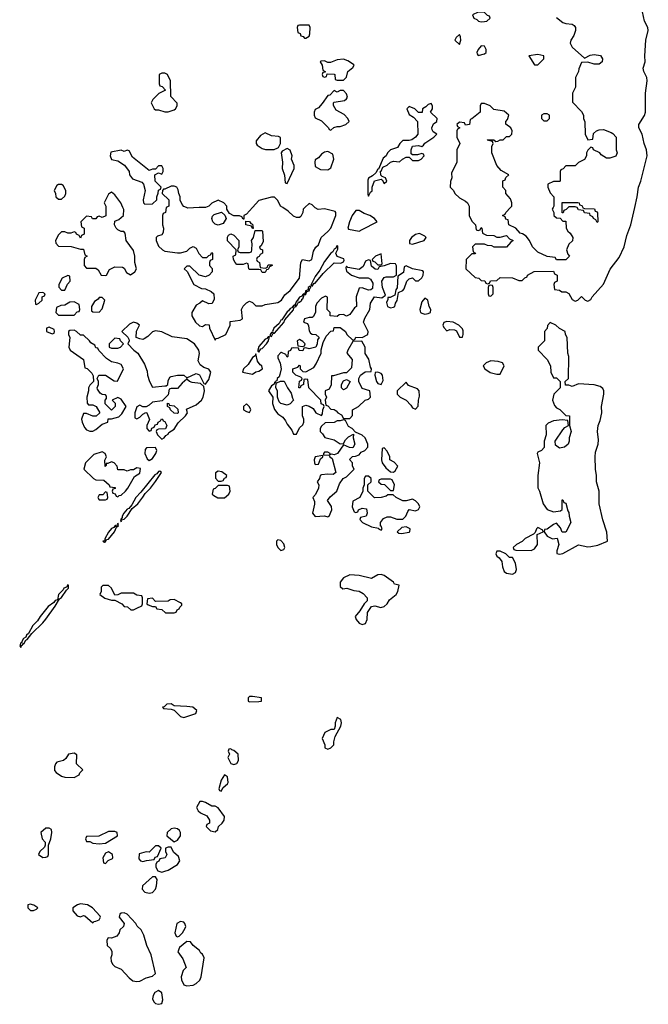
# Model space of a CAD drawing. Header units: inches. Extents: x 2789275 to 2951659, y 860290 to 1033804.
# Tile 260 of 316: x 2902783 to 2906796, y 964914 to 971200. Entities that reach past the tile are written whole.
import ezdxf

# ---------------------------------------------------------------- set-up
doc = ezdxf.new("R2010")
doc.units = ezdxf.units.IN
doc.header["$MEASUREMENT"] = 0
doc.layers.add('C9906', color=7, linetype='Continuous')
doc.layers.add('C9907', color=7, linetype='Continuous')

msp = doc.modelspace()

# ---------------------------------------------------------------- linework, layer by layer
at = {"layer": 'C9906', "color": 2, "elevation": 2}
for points in [[(2903332.1, 970000), (2903332.7, 969947.3), (2903310, 969938), (2903290, 969946), (2903278, 969942), (2903270, 969928), (2903248.4, 969928.4), (2903242, 969942), (2903210, 969946), (2903174, 969910), (2903178, 969878), (2903194, 969870), (2903194, 969830), (2903178, 969822), (2903170, 969806), (2903162, 969822), (2903146, 969830), (2903142, 969842), (2903130, 969846), (2903110, 969838), (2903090, 969838), (2903070, 969846), (2903050, 969846), (2903030, 969826), (2903012, 969790), (2903012.7, 969772.7), (2903030, 969754), (2903111.3, 969751.3), (2903170, 969734), (2903190, 969734), (2903198, 969698), (2903214, 969690), (2903198, 969682), (2903194, 969670), (2903194, 969630), (2903210, 969614), (2903270, 969614), (2903283.6, 969603.6), (2903302, 969570), (2903330, 969566), (2903338, 969570), (2903355.3, 969604.7), (2903390, 969622), (2903439.6, 969619.6), (2903450, 969614), (2903465.4, 969585.4), (2903490, 969572), (2903518, 969590), (2903528, 969610), (2903519, 969650), (2903519, 969690), (2903510, 969726), (2903462, 969790), (2903456.4, 969836.4), (2903447.3, 969847.3), (2903430, 969848), (2903410, 969858), (2903398, 969870), (2903388, 969890), (2903390, 969914), (2903416.4, 969923.6), (2903446, 969950), (2903447.3, 969987.3), (2903441.6, 970000)], [(2903717.7, 970000), (2903714, 969970), (2903698, 969962), (2903694, 969950), (2903694, 969890), (2903702, 969870), (2903699.6, 969840.4), (2903690, 969826), (2903662, 969818), (2903654, 969810), (2903654, 969790), (2903670, 969754), (2903694, 969730), (2903710, 969722), (2903790, 969711.3), (2903810, 969711.3), (2903850, 969722), (2903870, 969742), (2903890, 969751.3), (2903910, 969742), (2903926.4, 969706.4), (2903950, 969682), (2903978, 969682), (2903990, 969694), (2904002, 969698), (2904010, 969714), (2904014, 969710), (2904014, 969670), (2903998, 969662), (2903994, 969650), (2903994, 969630), (2904012, 969612), (2904012, 969590), (2903991.6, 969568.4), (2903970, 969558), (2903928.4, 969568.4), (2903870, 969626), (2903850, 969626), (2903834, 969610), (2903852.7, 969592.7), (2903894, 969510), (2903943.6, 969483.6), (2903970, 969482), (2904005.4, 969465.4), (2904022, 969450), (2904023.6, 969416.4), (2904012.7, 969387.3), (2903990, 969386), (2903950, 969406), (2903934, 969390), (2903910, 969378), (2903882, 969330), (2903882, 969310), (2903906, 969270), (2903930, 969246), (2903950, 969242), (2903970, 969254), (2903992.7, 969252.7), (2903994, 969230), (2904030, 969154), (2904036.4, 969163.6), (2904050, 969166), (2904098, 969190), (2904126, 969250), (2904127.3, 969272.7), (2904190, 969282), (2904206, 969290), (2904198, 969350), (2904208.9, 969371.1), (2904230, 969392), (2904250, 969402), (2904270, 969394), (2904290, 969374), (2904330, 969374), (2904350, 969382), (2904430, 969394), (2904455.1, 969410), (2904476.6, 969443.4), (2904510, 969471), (2904568.7, 969550), (2904578, 969650), (2904588, 969670), (2904630, 969661), (2904648, 969670), (2904658, 969722), (2904673.2, 969746.8), (2904690, 969762), (2904708.7, 969810), (2904750, 969846.8), (2904769, 969870), (2904801.2, 969950), (2904802, 969970), (2904796.5, 969976.5), (2904730, 969993.2), (2904688.4, 969988.4), (2904670, 969998), (2904668, 970000)], [(2903929.4, 970000), (2903856.4, 969996.4), (2903848.2, 970000)], [(2904268.2, 970000), (2904230, 969958), (2904214, 969950), (2904214, 969926), (2904210, 969926), (2904202, 969942), (2904187.3, 969947.3), (2904150, 969948), (2904122, 969962), (2904106, 969990), (2904106, 970000)], [(2904602.6, 970000), (2904592, 969990), (2904591.6, 969968.4), (2904576.9, 969943.1), (2904570, 969938), (2904550, 969938), (2904530, 969946), (2904498, 969978), (2904463, 970000)], [(2905652, 970000), (2905652, 969950), (2905670, 969914), (2905694, 969890), (2905698, 969858), (2905710, 969854), (2905722, 969858), (2905730, 969874), (2905734, 969870), (2905738, 969838), (2905763.6, 969823.6), (2905810, 969822), (2905830, 969812), (2905850, 969811.3), (2905890, 969822), (2905910, 969802), (2905934, 969790), (2905919.6, 969780.4), (2905890, 969748), (2905812.7, 969747.3), (2905796.4, 969756.4), (2905770, 969758), (2905750, 969766), (2905690, 969766), (2905674, 969750), (2905678, 969718), (2905694, 969710), (2905690, 969706), (2905670, 969706), (2905634, 969670), (2905632, 969610), (2905690, 969554), (2905714, 969550), (2905730, 969534), (2905752.7, 969532.7), (2905758, 969518), (2905770, 969514), (2905782, 969518), (2905788, 969532), (2905830, 969534), (2905850, 969554), (2905930, 969552), (2905970, 969534), (2905990, 969534), (2906007.3, 969552.7), (2906022, 969558), (2906026, 969570), (2906068.4, 969591.6), (2906190, 969594), (2906198, 969578), (2906214, 969570), (2906214, 969530), (2906198, 969522), (2906194, 969510), (2906198, 969478), (2906230, 969474), (2906243.6, 969463.6), (2906270, 969462), (2906290, 969452), (2906310, 969414), (2906330, 969402), (2906346, 969410), (2906370, 969432), (2906394, 969410), (2906410, 969402), (2906430, 969414), (2906438, 969430), (2906510, 969511.3), (2906552.5, 969607.5), (2906610, 969681), (2906642, 969750), (2906658.3, 969821.7), (2906684.5, 969890), (2906710.1, 970000)], [(2906188, 970000), (2906182, 969990), (2906194, 969970), (2906194, 969950), (2906210, 969934), (2906232.7, 969932.7), (2906250, 969914), (2906270, 969914), (2906272, 969870), (2906282, 969850), (2906298, 969838), (2906314, 969810), (2906311.6, 969788.4), (2906290, 969766), (2906274, 969730), (2906283.6, 969703.6), (2906294, 969690), (2906270, 969666), (2906210, 969666), (2906202, 969682), (2906150, 969688), (2906090, 969715.3), (2906058, 969750), (2906038, 969790), (2906017.2, 969817.2), (2905993.6, 969833.6), (2905978, 969838), (2905950, 969868.7), (2905906, 969890), (2905902, 969922), (2905887.3, 969927.3), (2905882, 969942), (2905866, 969950), (2905882, 969958), (2905886, 969970), (2905916, 970000)], [(2906284.4, 970000), (2906272.7, 969987.3), (2906258, 969982), (2906252.7, 969967.3), (2906247.3, 969967.3), (2906247.3, 970000)], [(2906377.3, 970000), (2906378, 969998), (2906390, 969994), (2906452.7, 969992.7), (2906458, 969978), (2906470, 969974), (2906472.7, 969967.3), (2906474, 969910), (2906470, 969906), (2906462, 969922), (2906446, 969930), (2906442, 969942), (2906426, 969950), (2906422, 969962), (2906390, 969966), (2906382, 969982), (2906350, 969986), (2906343, 970000)]]:
    msp.add_lwpolyline(points, dxfattribs=at)
for points in [[(2904050, 969889), (2904030, 969895.3), (2904015.3, 969910), (2904008.9, 969931.1), (2904014, 969946), (2904024.7, 969955.3), (2904072, 969972), (2904092.7, 969952.7), (2904102, 969930), (2904081, 969899)], [(2904950, 969982), (2904930, 969981.2), (2904905.5, 969950), (2904888, 969910), (2904878, 969870), (2904882, 969862), (2904950, 969850.8), (2904970, 969861), (2905066, 969910), (2905048, 969930), (2905018, 969950), (2904982, 969962)], [(2904270, 969866), (2904262, 969882), (2904226, 969890), (2904226, 969914), (2904250, 969912), (2904258, 969898), (2904270, 969894), (2904274, 969870), (2904274, 969866)], [(2904350, 969614), (2904362, 969618), (2904370, 969634), (2904394, 969634), (2904394, 969630), (2904378, 969622), (2904370, 969606), (2904358, 969602), (2904350, 969586), (2904330, 969586), (2904322, 969602), (2904310, 969606), (2904250, 969606), (2904246, 969610), (2904242, 969642), (2904230, 969646), (2904210, 969638), (2904170, 969638), (2904158, 969650), (2904148, 969670), (2904146, 969690), (2904162, 969698), (2904166, 969730), (2904109, 969789), (2904108.9, 969811.1), (2904116.4, 969823.6), (2904130, 969832), (2904150, 969824.7), (2904182, 969790), (2904182, 969750), (2904174, 969730), (2904178, 969718), (2904190, 969714), (2904250, 969714), (2904262, 969718), (2904266, 969730), (2904268, 969770), (2904262, 969790), (2904275.3, 969810), (2904286, 969854), (2904330, 969854), (2904334, 969850), (2904336.9, 969783.1), (2904323.6, 969756.4), (2904314, 969750), (2904318, 969738), (2904334, 969730), (2904334, 969710), (2904318, 969702), (2904312.7, 969687.3), (2904298, 969682), (2904294, 969670), (2904298, 969658), (2904314, 969650), (2904318, 969618)], [(2905334.6, 969834.6), (2905310, 969829), (2905284.7, 969810), (2905271.3, 969790), (2905272, 969772), (2905290, 969767.3), (2905366, 969790), (2905378, 969810), (2905370, 969818)], [(2904810, 969758), (2904799.8, 969740.2), (2904790, 969735.3), (2904782.8, 969717.2), (2904770, 969709), (2904730, 969656), (2904699.2, 969600.8), (2904670, 969561.2), (2904644, 969510), (2904642, 969502), (2904650, 969498), (2904662, 969518), (2904670, 969518.8), (2904720.1, 969579.9), (2904790, 969646.8), (2904834, 969646), (2904850, 969654), (2904855.3, 969664.7), (2904852.9, 969672.9), (2904809, 969689), (2904802, 969710), (2904814, 969734), (2904814.6, 969754.6)], [(2905090, 969706), (2905054, 969690), (2905034, 969670), (2905038, 969658), (2905050, 969654), (2905070, 969634), (2905090, 969634), (2905098, 969642)], [(2905010, 969666), (2904990, 969658), (2904976, 969624), (2904950, 969606), (2904878, 969618), (2904870, 969626), (2904864.7, 969615.3), (2904870, 969594), (2904902, 969570), (2904950, 969552), (2905007.3, 969552.7), (2905023.6, 969543.6), (2905036.9, 969516.9), (2905035.3, 969484.7), (2905024.7, 969475.3), (2905010, 969474), (2904970, 969488.7), (2904950, 969486), (2904931.3, 969430), (2904934, 969370), (2904919.6, 969360.4), (2904890, 969318), (2904870, 969308), (2904850, 969318), (2904823.6, 969316.4), (2904810, 969306), (2904766, 969310), (2904766, 969330), (2904746, 969350), (2904748, 969428), (2904735.3, 969435.3), (2904710, 969421.2), (2904680.7, 969390), (2904671, 969370), (2904672, 969330), (2904656.9, 969303.1), (2904650, 969298), (2904630, 969298), (2904602, 969290), (2904594, 969270), (2904619.8, 969259.8), (2904626, 969246), (2904630, 969214), (2904639.6, 969199.6), (2904650, 969192), (2904674, 969190), (2904694, 969170), (2904683.6, 969156.4), (2904682, 969130), (2904674, 969110), (2904630, 969098), (2904610, 969106), (2904598, 969102), (2904590, 969086), (2904567.3, 969087.3), (2904562, 969102), (2904530, 969106), (2904518, 969102), (2904512.7, 969087.3), (2904498, 969082), (2904494, 969050), (2904490, 969046), (2904482, 969062), (2904455.3, 969075.3), (2904450, 969075.3), (2904430, 969054), (2904430, 969042), (2904446.4, 969006.4), (2904452, 968972), (2904444.5, 968935.5), (2904439.1, 968920.9), (2904426.8, 968910), (2904424.7, 968895.3), (2904414, 968890), (2904418, 968882), (2904410, 968886), (2904406.8, 968873.2), (2904390, 968862), (2904371.3, 968830), (2904398, 968790), (2904397.3, 968750), (2904410, 968711.3), (2904430, 968682.8), (2904462, 968662), (2904479.8, 968639.8), (2904490, 968618), (2904519.8, 968579.8), (2904530, 968554), (2904550, 968554), (2904570, 968594), (2904590, 968614), (2904598, 968630), (2904598, 968650), (2904588, 968670), (2904588.7, 968731.3), (2904610, 968738), (2904630, 968732), (2904656.9, 968716.9), (2904674, 968690), (2904710, 968674), (2904716.4, 968683.6), (2904718, 968710), (2904726, 968730), (2904722, 968742), (2904708.4, 968748.4), (2904706, 968770), (2904628, 968850), (2904622, 968902), (2904610, 968906), (2904598, 968902), (2904594, 968870), (2904578, 968862), (2904574, 968850), (2904566, 968850), (2904568.4, 968891.6), (2904582, 968898), (2904586, 968910), (2904578, 968918), (2904546, 968930), (2904526, 968950), (2904526, 968970), (2904558, 968982), (2904570, 968994), (2904574, 968990), (2904574, 968970), (2904590, 968954), (2904610, 968952), (2904660.4, 968979.6), (2904676.5, 969003.5), (2904708, 969070), (2904708, 969092), (2904720.4, 969139.6), (2904740.4, 969179.6), (2904768.9, 969211.1), (2904786, 969214), (2904790, 969234), (2904830, 969234), (2904862, 969210), (2904872, 969190), (2904910, 969154), (2904922, 969158), (2904930, 969174), (2904970, 969172), (2905006, 969190), (2905008, 969210), (2904979, 969270), (2904985.6, 969294.4), (2905018, 969350), (2905022, 969390), (2905048.7, 969431.3), (2905095.3, 969424.7), (2905118, 969442), (2905099, 969490), (2905095.3, 969530), (2905110, 969554), (2905122, 969558), (2905170, 969558), (2905188, 969570), (2905188.7, 969628.7), (2905182, 969642), (2905150, 969644), (2905110, 969628), (2905078, 969622), (2905070, 969606), (2905052.7, 969607.3), (2905030, 969626), (2905022, 969662)], [(2905250, 969628), (2905238, 969622), (2905234.4, 969585.6), (2905198, 969562), (2905192, 969488), (2905183.6, 969476.4), (2905178, 969442), (2905147.3, 969427.3), (2905132.7, 969427.3), (2905132.7, 969412.7), (2905124.7, 969395.3), (2905132, 969370), (2905150, 969361), (2905170, 969364.7), (2905178, 969370), (2905182, 969390), (2905192.5, 969407.5), (2905202, 969458), (2905230, 969472), (2905238, 969482), (2905255.3, 969530), (2905270, 969544.7), (2905290, 969551), (2905310, 969532), (2905330, 969532), (2905350, 969552), (2905359, 969570), (2905362, 969590), (2905356, 969596), (2905290, 969609)], [(2903090, 969566), (2903054, 969550), (2903032, 969510), (2903032.7, 969492.7), (2903050, 969474), (2903070, 969474), (2903088.4, 969511.6), (2903106, 969530), (2903102, 969562)], [(2904638, 969498), (2904624.9, 969490), (2904623.6, 969476.4), (2904607.7, 969470), (2904606, 969454), (2904594, 969450), (2904603.6, 969443.6), (2904610, 969446.8), (2904615.3, 969464.7), (2904632, 969470), (2904635.5, 969484.5), (2904642, 969490)], [(2905790, 969506), (2905778, 969502), (2905774, 969490), (2905774, 969450), (2905778, 969438), (2905790, 969434), (2905806, 969450), (2905806, 969490), (2905802, 969502)], [(2902930, 969458), (2902904.7, 969455.3), (2902882, 969410), (2902883.6, 969383.6), (2902890, 969382), (2902906, 969390), (2902926, 969410), (2902926, 969430), (2902942, 969438), (2902946, 969450)], [(2904590, 969448), (2904584.5, 969435.5), (2904570, 969428.7), (2904556, 969410), (2904556.9, 969403.1), (2904550, 969402), (2904541, 969381), (2904550, 969372), (2904563.1, 969396.9), (2904570, 969396), (2904584, 969410), (2904584, 969416), (2904590, 969418), (2904598, 969438)], [(2903130, 969398), (2903103.6, 969396.4), (2903070, 969378), (2903044.7, 969375.3), (2903018, 969362), (2903014, 969330), (2903030, 969314), (2903130, 969314), (2903150, 969334), (2903162, 969338), (2903166, 969350), (2903162, 969382)], [(2903310, 969426), (2903290, 969426), (2903283.6, 969416.4), (2903259.6, 969400.4), (2903242, 969370), (2903242, 969342), (2903250, 969334), (2903290, 969332), (2903310, 969354), (2903326, 969410)], [(2904539, 969379), (2904530, 969376), (2904519.9, 969360.1), (2904510, 969356), (2904499.5, 969340.5), (2904490, 969335.1), (2904456.8, 969283.2), (2904450, 969281.2), (2904438.8, 969261.2), (2904406, 969230), (2904396, 969210), (2904398, 969202), (2904390, 969202), (2904381, 969190), (2904381, 969181), (2904390, 969178), (2904401.2, 969198.8), (2904410, 969198.8), (2904470, 969267.3), (2904476.6, 969283.4), (2904530, 969346.8), (2904536, 969364), (2904548, 969370)], [(2905370, 969422), (2905350, 969398), (2905338, 969350), (2905339.6, 969339.6), (2905342, 969330), (2905350, 969326), (2905370, 969321), (2905390, 969324.7), (2905406, 969330), (2905408, 969350), (2905398, 969370), (2905388, 969410)], [(2903510, 969268), (2903483.6, 969256.4), (2903434, 969210), (2903472.7, 969172.7), (2903479.6, 969159.6), (2903482, 969150), (2903474, 969130), (2903512, 969090), (2903538, 969070), (2903579.8, 968999.8), (2903596.9, 968956.9), (2903598, 968930), (2903610.9, 968890.9), (2903630, 968854), (2903710, 968862), (2903718, 968862), (2903728, 968872), (2903730, 968894), (2903742, 968918), (2903750, 968922), (2903790, 968931.3), (2903830, 968931.3), (2903850, 968914), (2903910, 968942), (2903930, 968932), (2903958, 968878), (2903970, 968874), (2903990, 968902), (2904002.7, 968950), (2903990, 968969), (2903958.6, 968978.6), (2903936, 968996), (2903922, 969022), (2903931.8, 969068.2), (2903926, 969090), (2903899.3, 969130), (2903850, 969162), (2903755.5, 969175.5), (2903690, 969208), (2903650, 969212.7), (2903630, 969208), (2903602, 969178), (2903578, 969162), (2903570, 969159), (2903550, 969162), (2903526, 969170), (2903528.4, 969211.6), (2903548, 969250), (2903530, 969262)], [(2905510, 969274), (2905490, 969266), (2905484.7, 969250), (2905490, 969234), (2905510, 969214), (2905530, 969222), (2905559.6, 969219.6), (2905572.7, 969212.7), (2905590, 969174), (2905610, 969174), (2905615.3, 969190), (2905614.6, 969214.6), (2905610, 969226), (2905586, 969250), (2905550, 969268)], [(2906170, 969266), (2906152.7, 969247.3), (2906151.6, 969228.4), (2906134, 969210), (2906134, 969150), (2906094, 969110), (2906094, 969090), (2906151.6, 969031.6), (2906172, 968990), (2906174, 968950), (2906190, 968914), (2906210, 968914), (2906234, 968890), (2906234, 968850), (2906194, 968810), (2906184.7, 968770), (2906196.9, 968736.9), (2906210, 968722), (2906231, 968711), (2906270, 968674), (2906294, 968670), (2906294, 968610), (2906304.7, 968570), (2906291.3, 968530), (2906291.3, 968510), (2906284.7, 968490), (2906262, 968470), (2906230, 968464), (2906204.7, 968484.7), (2906202, 968510), (2906250, 968582), (2906263.1, 968596.9), (2906286, 968610), (2906282, 968642), (2906246, 968646), (2906190, 968639), (2906156.9, 968623.1), (2906142, 968610), (2906144.7, 968550), (2906132, 968510), (2906131.6, 968468.4), (2906114, 968450), (2906090, 968438), (2906086.8, 968430), (2906101, 968370), (2906091.3, 968290), (2906091.6, 968211.6), (2906102, 968190), (2906124.7, 968110), (2906150, 968072), (2906190, 968058), (2906236.4, 968063.6), (2906247.3, 968072.7), (2906246, 968134), (2906250, 968134), (2906258, 968118), (2906270, 968114), (2906283.6, 968063.6), (2906290, 968054), (2906291.3, 968030), (2906302, 967990), (2906270, 967928), (2906247.3, 967927.3), (2906236.4, 967956.4), (2906210, 967986), (2906190, 967978), (2906150, 967948), (2906134, 967946), (2906132, 967930), (2906150, 967902), (2906184.7, 967884.7), (2906214, 967890), (2906224.7, 967850), (2906211.3, 967810), (2906212, 967792), (2906230, 967786.8), (2906250, 967791.3), (2906350, 967846.8), (2906410, 967834.9), (2906430, 967835.8), (2906473.9, 967846.1), (2906536, 967870), (2906531.9, 967928.1), (2906506.2, 968006.2), (2906482.4, 968110), (2906483.5, 968190), (2906465.1, 968250), (2906466.6, 968290), (2906459.5, 968330), (2906457, 968410), (2906460.1, 968439.9), (2906475.6, 968490), (2906477.6, 968517.6), (2906472.7, 968570), (2906477.2, 968610), (2906490, 968642), (2906499.5, 968690), (2906497.2, 968730), (2906513.3, 968810), (2906513.3, 968830), (2906505.4, 968845.4), (2906490, 968858), (2906450, 968869.3), (2906350, 968875.3), (2906310, 968858), (2906290, 968866), (2906267.3, 968867.3), (2906266, 968890), (2906286, 968910), (2906288, 969050), (2906282, 969070), (2906278, 969170), (2906268, 969190), (2906266, 969210), (2906228.4, 969228.4), (2906206, 969250)], [(2902970, 969238), (2902954, 969230), (2902954, 969210), (2902990, 969194), (2903002, 969198), (2903006, 969210), (2903002, 969222)], [(2903130, 969218), (2903103.6, 969216.4), (2903094, 969210), (2903094, 969190), (2903102, 969170), (2903096, 969110), (2903104.7, 969090), (2903191.1, 969031.1), (2903198, 968978), (2903212.7, 968972.7), (2903243.6, 968943.6), (2903252.7, 968927.3), (2903254, 968890), (2903230, 968866), (2903222, 968850), (2903222, 968830), (2903212, 968790), (2903212.7, 968752.7), (2903222, 968742), (2903250, 968742), (2903271.3, 968731.3), (2903294, 968690), (2903271.3, 968668.7), (2903248.9, 968668.9), (2903210, 968686), (2903190, 968686), (2903178, 968650), (2903182, 968630), (2903196.9, 968596.9), (2903210, 968582), (2903230, 968572), (2903250, 968572), (2903270, 968584.7), (2903310, 968618), (2903346, 968630), (2903347.3, 968652.7), (2903370, 968652), (2903416, 968664), (2903435.5, 968684.5), (2903462, 968730), (2903430, 968778), (2903410, 968788), (2903374, 968770), (2903391.6, 968751.6), (2903392, 968730), (2903368, 968708), (2903328.4, 968748.4), (2903328.4, 968771.6), (2903338, 968782), (2903336.4, 968796.4), (2903330, 968806), (2903310, 968808), (2903296.4, 968816.4), (2903280.4, 968840.4), (2903278, 968850), (2903286, 968870), (2903286, 968890), (2903278, 968910), (2903289, 968931), (2903330, 968931.3), (2903386, 968894), (2903407.3, 968892.7), (2903446, 968970), (2903430, 968998), (2903410, 969008), (2903370, 969015.3), (2903336.4, 969036.4), (2903287.3, 969087.3), (2903282, 969102), (2903270, 969106), (2903262, 969122), (2903236.4, 969136.4), (2903228, 969150), (2903190, 969186), (2903170, 969186), (2903146, 969210)], [(2904378, 969178), (2904370, 969175.3), (2904358.5, 969161.5), (2904350, 969160.9), (2904310, 969113.2), (2904302.8, 969090), (2904302.8, 969082.8), (2904310, 969078), (2904321.5, 969098.5), (2904330, 969100.7), (2904359.5, 969130), (2904372.3, 969150)], [(2903390, 969166), (2903354, 969130), (2903354, 969110), (2903370, 969102), (2903410, 969102), (2903426, 969110), (2903446, 969130), (2903426, 969150), (2903422, 969162)], [(2904570, 969158), (2904554, 969150), (2904558, 969118), (2904590, 969114), (2904602, 969118), (2904606, 969130), (2904590, 969146)], [(2904967.3, 969147.3), (2904910, 969146), (2904878, 969090), (2904872, 969070), (2904904.7, 969030), (2904902, 968978), (2904870, 968946), (2904850, 968946), (2904786, 968926), (2904774, 968926), (2904771.6, 968868.4), (2904758, 968842), (2904734, 968830), (2904734, 968810), (2904742, 968790), (2904734, 968770), (2904738, 968738), (2904750, 968734), (2904770, 968714), (2904791.6, 968711.6), (2904803.6, 968703.6), (2904814, 968690), (2904836.9, 968676.9), (2904850, 968654), (2904890, 968654), (2904907.3, 968672.7), (2904908, 968710), (2904946, 968730), (2904989, 968771), (2905010, 968778), (2905022, 968790), (2905018, 968830), (2904970, 968846), (2904948, 968890), (2904948, 968910), (2904958, 968930), (2904989.2, 968950.8), (2905026, 968954), (2905028, 968970), (2905022, 968982), (2905012.9, 969032.9), (2904989.2, 969069.2), (2904988, 969110)], [(2904290, 969066), (2904286.8, 969053.2), (2904270, 969044), (2904241.4, 968998.6), (2904211.3, 968970), (2904204.7, 968950), (2904270, 968938), (2904290, 968952), (2904310, 968956), (2904332.7, 968970), (2904328.7, 968990), (2904317.5, 968997.5), (2904300.7, 969020.7)], [(2905790, 969021.2), (2905762, 969010), (2905742, 968990), (2905752, 968970), (2905787.1, 968947.1), (2905830, 968936), (2905850, 968938), (2905875.3, 968990), (2905866, 969010), (2905838, 969018)], [(2905070, 968948.7), (2905052.7, 968947.3), (2905051.3, 968930), (2905061, 968890), (2905070, 968878), (2905090, 968872), (2905103.1, 968896.9), (2905099, 968930), (2905090, 968942)], [(2903850, 968906), (2903819.6, 968880.4), (2903790, 968846), (2903750, 968846), (2903738, 968842), (2903730, 968806), (2903692.7, 968767.3), (2903630, 968758), (2903610, 968738), (2903590, 968728), (2903570, 968728), (2903550, 968738), (2903531.6, 968728.4), (2903518, 968690), (2903518, 968658), (2903530, 968652), (2903550, 968662), (2903570, 968682), (2903588.4, 968691.6), (2903594, 968690), (2903611.6, 968648.4), (2903594, 968610), (2903594, 968590), (2903610, 968574), (2903622, 968578), (2903627.3, 968592.7), (2903642, 968598), (2903647.3, 968612.7), (2903662, 968618), (2903666, 968630), (2903682, 968638), (2903688.4, 968651.6), (2903694, 968650), (2903698, 968638), (2903710, 968634), (2903722, 968610), (2903712.7, 968587.3), (2903670, 968586), (2903658, 968582), (2903654, 968570), (2903662, 968550), (2903690, 968522), (2903706, 968530), (2903715.3, 968544.7), (2903730, 968554), (2903734.6, 968565.4), (2903770, 968586.8), (2903794.8, 968625.2), (2903842, 968670), (2903854, 968690), (2903847.3, 968712.7), (2903910, 968742), (2903943.7, 968770), (2903955.1, 968790), (2903962, 968830), (2903958, 968858), (2903938, 968878), (2903883.1, 968883.1), (2903866, 968890)], [(2904490, 968738), (2904450, 968748.7), (2904440.2, 968760.2), (2904428, 968790), (2904428, 968830), (2904418, 968850), (2904420.4, 968879.6), (2904448, 968892), (2904471.3, 968891.3), (2904492, 968850), (2904516, 968816), (2904523.6, 968783.6), (2904532, 968770), (2904510, 968748)], [(2904850, 968838), (2904838, 968850), (2904838, 968870), (2904850, 968894), (2904870, 968902), (2904892, 968890), (2904870, 968848)], [(2905250, 968886), (2905192, 968830), (2905192, 968810), (2905212, 968790), (2905250.6, 968770.6), (2905279.8, 968739.8), (2905290, 968722), (2905310, 968714), (2905328, 968732), (2905329, 968770), (2905336.5, 968796.5), (2905334, 968830), (2905323.1, 968843.1), (2905265.2, 968865.2)], [(2903790, 968686), (2903770, 968688), (2903746, 968710), (2903742, 968722), (2903726, 968730), (2903727.3, 968752.7), (2903734, 968750), (2903738, 968738), (2903770, 968734), (2903792.7, 968712.7), (2903794, 968690)], [(2904230, 968748), (2904212, 968730), (2904212, 968710), (2904230, 968698), (2904250, 968692), (2904259, 968710), (2904250, 968728)], [(2904850, 968646), (2904830, 968638), (2904810, 968638), (2904790, 968628), (2904732.7, 968627.3), (2904710, 968606), (2904702, 968590), (2904702, 968570), (2904716.9, 968556.9), (2904731.6, 968531.6), (2904790, 968518), (2904830, 968492), (2904850, 968494), (2904863.1, 968516.9), (2904883.1, 968536.9), (2904914, 968554), (2904912, 968530), (2904922, 968490), (2904910, 968466), (2904888.4, 968468.4), (2904850, 968486), (2904812, 968430), (2904790, 968422), (2904774, 968426), (2904762, 968422), (2904766, 968430), (2904750, 968438), (2904730, 968438), (2904722, 968430), (2904722, 968422), (2904759.6, 968419.6), (2904762, 968410), (2904778, 968398), (2904802, 968310), (2904783.6, 968296.4), (2904750, 968299), (2904710, 968295.3), (2904702, 968290), (2904698, 968270), (2904682, 968250), (2904692, 968230), (2904691.1, 968208.9), (2904671.6, 968168.4), (2904654, 968150), (2904664.7, 968124.7), (2904666, 968106), (2904651.3, 968050), (2904670, 968028), (2904730, 968032), (2904750, 968026), (2904758, 968030), (2904775.3, 968070), (2904772.9, 968092.9), (2904748, 968130), (2904765.6, 968154.4), (2904808, 968190), (2904824, 968236), (2904848.7, 968271.3), (2904870, 968282), (2904918, 968330), (2904908.7, 968348.7), (2904908, 968370), (2904888.4, 968391.6), (2904908.4, 968411.6), (2904927.3, 968412.7), (2904950, 968422), (2904962, 968438), (2904986, 968450), (2905006, 968470), (2905006, 968490), (2904988, 968530), (2904970, 968548), (2904926, 968566), (2904906, 968590), (2904883.1, 968603.1), (2904862, 968642)], [(2903310, 968442), (2903256.9, 968423.1), (2903202, 968370), (2903192, 968330), (2903254, 968270), (2903270, 968262), (2903319.6, 968259.6), (2903354, 968230), (2903358, 968218), (2903392.7, 968212.7), (2903392.7, 968207.3), (2903378, 968202), (2903374, 968190), (2903378, 968178), (2903392.7, 968172.7), (2903398, 968158), (2903410, 968154), (2903418, 968162), (2903430, 968164.7), (2903459, 968190), (2903474, 968210), (2903515.3, 968284.7), (2903550, 968304.7), (2903554.6, 968334.6), (2903530, 968338), (2903510, 968326), (2903490, 968326), (2903470, 968318), (2903450, 968326), (2903410, 968326), (2903406, 968350), (2903386, 968370), (2903370, 968378), (2903346, 968366), (2903334, 968366), (2903334, 968354), (2903328.4, 968348.4), (2903327.3, 968387.3), (2903338, 968410), (2903328, 968430)], [(2903650, 968468), (2903592.7, 968467.3), (2903583.6, 968456.4), (2903582, 968430), (2903596.9, 968396.9), (2903610, 968386.8), (2903630, 968398.8), (2903652.7, 968430), (2903659, 968450)], [(2905110, 968466), (2905098, 968462), (2905092, 968390), (2905098, 968370), (2905119.6, 968339.6), (2905150, 968314), (2905170, 968312), (2905180.4, 968319.6), (2905198, 968350), (2905174.6, 968374.6), (2905146, 968390), (2905146, 968410), (2905130, 968446)], [(2904718, 968418), (2904670, 968408.7), (2904662, 968390), (2904664.9, 968370), (2904670, 968361), (2904690, 968362), (2904704, 968396), (2904718, 968410)], [(2903678, 968318), (2903670, 968316), (2903659, 968301), (2903646.6, 968293.4), (2903557, 968183), (2903523.8, 968150), (2903498, 968102), (2903480.7, 968079.3), (2903470, 968074.5), (2903448.2, 968050), (2903437.3, 968030), (2903438, 968022), (2903426, 968006), (2903430, 967994), (2903433.2, 968006.8), (2903450, 968011), (2903470, 968031), (2903500.7, 968079.3), (2903536.2, 968110), (2903570, 968150.8), (2903584.2, 968175.8), (2903618.4, 968210), (2903650, 968250.8), (2903688, 968310)], [(2904050, 968318), (2904032.7, 968307.3), (2904032.7, 968272.7), (2904050, 968254), (2904070, 968254), (2904082, 968258), (2904090, 968274), (2904102, 968278), (2904106, 968290), (2904073.6, 968313.6)], [(2905010, 968286), (2904990, 968286), (2904982, 968270), (2904982, 968230), (2904974, 968210), (2904974, 968190), (2904954, 968150), (2904910, 968126), (2904904.7, 968090), (2904918, 968058), (2904930, 968054), (2904942, 968058), (2904946, 968070), (2904970, 968082), (2904998, 968078), (2905002, 968050), (2904994, 968030), (2904958, 968022), (2904954, 968010), (2904972, 967990), (2905030, 967962.8), (2905074, 967954), (2905074, 967950), (2905090, 967942), (2905098, 967950), (2905090, 967966), (2905086, 967966), (2905086, 967990), (2905104.7, 968015.3), (2905130, 968026), (2905150, 968026), (2905190, 968011.3), (2905230, 968011.3), (2905248.7, 968030), (2905260.2, 968059.8), (2905270, 968072), (2905310, 968064.7), (2905330, 968072), (2905337.2, 968090), (2905328.7, 968110), (2905310, 968128.7), (2905290, 968139), (2905250, 968128), (2905230, 968128.7), (2905186, 968150), (2905167.3, 968167.3), (2905132.7, 968167.3), (2905122, 968158), (2905090, 968148.7), (2905048.4, 968148.4), (2905006, 968190), (2905006, 968230), (2905026, 968250), (2905026, 968270)], [(2905150, 968266), (2905090, 968266), (2905078, 968262), (2905074, 968250), (2905090, 968234), (2905112.7, 968232.7), (2905150, 968194), (2905170, 968194), (2905175.3, 968230), (2905162, 968262)], [(2903330, 968186), (2903312.7, 968167.3), (2903290, 968166), (2903282, 968150), (2903290, 968134), (2903330, 968134), (2903342, 968138), (2903346, 968150), (2903342, 968182)], [(2904110, 968226), (2904050, 968226), (2904030, 968206), (2904018, 968202), (2904012, 968170), (2904022, 968162), (2904048.1, 968148.1), (2904090, 968146.8), (2904118, 968170), (2904126, 968190), (2904122, 968222)], [(2903410, 967986), (2903406.8, 967973.2), (2903394, 967970), (2903398, 967962), (2903390, 967968.7), (2903383, 967957), (2903370, 967951.8), (2903350, 967929), (2903326.4, 967886.4), (2903326.4, 967873.6), (2903314, 967870), (2903324.7, 967864.7), (2903330, 967866.8), (2903338, 967882), (2903350, 967884), (2903389.2, 967930), (2903400.2, 967959.8), (2903412.7, 967970)], [(2905250, 967962), (2905222, 967958), (2905192, 967930), (2905202.8, 967922.8), (2905220.7, 967920.7), (2905270, 967927.7), (2905274, 967930), (2905275.3, 967950)], [(2906090, 967958), (2906082, 967950), (2906074, 967926), (2906063.6, 967916.4), (2906010, 967888), (2905991.1, 967868.9), (2905954, 967850), (2905934, 967830), (2905938, 967818), (2905950, 967814), (2906048.4, 967811.6), (2906070, 967822), (2906088, 967850), (2906086, 967914), (2906126, 967930), (2906122, 967942)], [(2904430, 967879), (2904422.8, 967870), (2904422.8, 967850), (2904431, 967830), (2904450, 967811), (2904470, 967818), (2904475.1, 967830), (2904470, 967853.2), (2904450, 967876)], [(2905850, 967808), (2905830, 967806), (2905822, 967790), (2905830, 967774), (2905844.7, 967764.7), (2905862, 967742), (2905866.4, 967706.4), (2905876.9, 967676.9), (2905890, 967666), (2905930, 967661), (2905948, 967670), (2905955.3, 967690), (2905948, 967730), (2905930, 967766), (2905910, 967766), (2905886, 967790)], [(2905090, 967658.4), (2905070, 967656.2), (2905030, 967632.3), (2904950, 967651.6), (2904890, 967656.2), (2904850, 967637), (2904828, 967610), (2904830, 967582), (2904846.4, 967566.4), (2904870.9, 967570.9), (2904916, 967556), (2904950, 967550.8), (2904976.8, 967536.8), (2905002, 967510), (2905002, 967490), (2904982, 967470), (2904954.8, 967425.2), (2904924.7, 967390), (2904931, 967370), (2904950, 967347.7), (2904970, 967338.8), (2904990, 967344.7), (2905001.2, 967370), (2905004, 967416), (2905030, 967454), (2905050, 967458), (2905087.7, 967447.7), (2905110, 967453.4), (2905129.3, 967470), (2905144.4, 967495.6), (2905186, 967530), (2905198, 967550), (2905206, 967590), (2905176.4, 967596.4), (2905168.7, 967610), (2905110, 967651.8)], [(2903090, 967592.3), (2903082, 967578), (2903065.5, 967570), (2903060.7, 967559.3), (2903031, 967530), (2903023.6, 967496.4), (2903010, 967492.7), (2903001.4, 967478.6), (2902965.5, 967454.5), (2902913, 967390), (2902896.9, 967363.1), (2902867.6, 967332.4), (2902838.8, 967281.2), (2902825.5, 967270), (2902822, 967258), (2902808, 967250), (2902796, 967230), (2902796.9, 967223.1), (2902790, 967222), (2902782.8, 967202.8), (2902790, 967192), (2902794.8, 967205.2), (2902802, 967210), (2902803.1, 967216.9), (2902810, 967216), (2902821.5, 967238.5), (2902830, 967242.8), (2902859.3, 967280.7), (2902930.9, 967349.1), (2902950, 967373.4), (2903010, 967456), (2903036.5, 967503.5), (2903050, 967511), (2903082, 967558), (2903095.1, 967570), (2903095.3, 967590)], [(2903350, 967588), (2903312.7, 967587.3), (2903303.6, 967576.4), (2903302, 967550), (2903294, 967530), (2903326.4, 967506.4), (2903370, 967494), (2903390, 967494), (2903434, 967470), (2903450, 967454), (2903471.6, 967451.6), (2903492.7, 967432.7), (2903510, 967432), (2903530, 967442), (2903562, 967458), (2903566, 967470), (2903566, 967510), (2903562, 967522), (2903530, 967526), (2903510, 967538), (2903430, 967538), (2903410, 967528), (2903390, 967526), (2903368, 967570)], [(2903630, 967506), (2903598, 967502), (2903594, 967470), (2903603.6, 967463.6), (2903630, 967454), (2903650, 967454), (2903658, 967438), (2903690, 967434), (2903712.7, 967412.7), (2903770, 967414), (2903782, 967418), (2903788, 967432), (2903802, 967438), (2903806, 967450), (2903818, 967462), (2903818, 967470), (2903810, 967478), (2903770, 967498), (2903743.6, 967496.4), (2903730, 967488), (2903650, 967486)], [(2904270, 966879), (2904250, 966879), (2904241, 966870), (2904241, 966850), (2904250, 966845.5), (2904310, 966847.7), (2904326, 966850), (2904326, 966870)], [(2903750, 966832), (2903722, 966830), (2903706, 966814), (2903694, 966810), (2903702, 966802), (2903750, 966798), (2903770, 966792), (2903810, 966751.3), (2903830, 966744.7), (2903908, 966770), (2903914.5, 966790), (2903888, 966810), (2903850, 966816.2), (2903770, 966819)], [(2904810, 966746), (2904798, 966710), (2904798, 966690), (2904791.6, 966668.4), (2904770, 966668), (2904731.6, 966648.4), (2904714, 966610), (2904731.1, 966571.1), (2904732, 966552), (2904750, 966542), (2904770, 966551.3), (2904788.7, 966570), (2904788.7, 966590), (2904797.2, 966622.8), (2904832.7, 966690), (2904837.2, 966710), (2904832.9, 966732.9)], [(2904130, 966546), (2904118, 966542), (2904114, 966530), (2904122, 966510), (2904112, 966490), (2904131.6, 966451.6), (2904150, 966444.7), (2904170, 966452), (2904179, 966470), (2904177.2, 966510), (2904150, 966535.3), (2904138, 966538)], [(2903130, 966518), (2903094, 966510), (2903076.9, 966483.1), (2903062, 966470), (2903021, 966459), (2903011.1, 966448.9), (2903004.7, 966430), (2903006, 966406), (2903014.8, 966394.8), (2903050, 966371), (2903070, 966364.7), (2903130, 966362), (2903162, 966378), (2903167.3, 966392.7), (2903186, 966410), (2903146, 966450), (2903147.3, 966507.3)], [(2904090, 966378), (2904070, 966346), (2904054, 966290), (2904058, 966278), (2904070, 966274), (2904082, 966298), (2904110, 966322), (2904113.2, 966330), (2904110, 966366)], [(2903950, 966208.7), (2903932, 966208), (2903912, 966170), (2903922, 966150), (2903936.9, 966136.9), (2903976.9, 966116.9), (2903994, 966090), (2903994, 966070), (2903978, 966062), (2903974, 966050), (2904001, 966021), (2904030, 966016), (2904048.7, 966030), (2904053.2, 966050), (2904076, 966070), (2904089.2, 966090), (2904090, 966114), (2904050, 966168.7), (2904030, 966178), (2904010, 966178), (2903970, 966202)], [(2902970, 966038), (2902950, 966038), (2902918, 966010), (2902926.8, 965970), (2902944.7, 965950), (2902944.7, 965930), (2902942, 965918), (2902912, 965890), (2902902, 965870), (2902930, 965852), (2902950, 965854), (2902962, 965858), (2902966, 965870), (2902966, 965930), (2902982, 965970), (2902988, 966010), (2902986, 966030)], [(2903770, 966039), (2903750, 966035.3), (2903724.7, 966010), (2903722, 965990), (2903770, 965952), (2903790, 965962), (2903808.7, 965990), (2903808.7, 966010), (2903803.1, 966023.1), (2903790, 966035.3)], [(2903390, 966018), (2903350, 966018), (2903287.3, 965987.3), (2903210, 965986), (2903202, 965970), (2903210, 965954), (2903230, 965954), (2903250, 965942), (2903290, 965938), (2903330, 965942), (2903408, 965990), (2903406, 966010)], [(2903670, 965926), (2903650, 965926), (2903610, 965886), (2903590, 965888), (2903544.7, 965875.3), (2903543.6, 965843.6), (2903554, 965830), (2903570, 965824.7), (2903592.7, 965832.7), (2903642, 965838), (2903647.3, 965852.7), (2903662, 965858), (2903686, 965910)], [(2903750, 965918), (2903730, 965918), (2903714, 965910), (2903714, 965890), (2903722, 965870), (2903712, 965850), (2903678, 965842), (2903672, 965828), (2903658, 965822), (2903652.7, 965807.3), (2903652, 965790), (2903665.4, 965765.4), (2903690, 965758), (2903710, 965764), (2903730, 965770.7), (2903790, 965806), (2903804.5, 965830), (2903797, 965857), (2903765.2, 965885.2)], [(2903350, 965888), (2903330, 965878), (2903314, 965850), (2903318, 965818), (2903330, 965814), (2903347.3, 965832.7), (2903375.3, 965844.7), (2903378, 965850), (2903375.3, 965870)], [(2903650, 965728.7), (2903630, 965728.7), (2903566.8, 965670), (2903565.5, 965650), (2903581, 965630), (2903610, 965624.4), (2903630, 965628), (2903649.2, 965650), (2903657, 965670), (2903661.2, 965710)], [(2902850, 965554), (2902834, 965550), (2902834, 965530), (2902852.7, 965512.7), (2902870, 965512), (2902890, 965522), (2902898, 965530), (2902874, 965546)], [(2903170, 965554.5), (2903152, 965550), (2903122, 965530), (2903122, 965510), (2903150, 965478), (2903170, 965472), (2903190, 965482), (2903199.6, 965479.6), (2903250, 965434), (2903258, 965442), (2903270, 965444.7), (2903290, 965454), (2903298, 965470), (2903296.4, 965476.4), (2903248, 965530), (2903215.3, 965550)], [(2903450, 965498.4), (2903430, 965495.1), (2903422.8, 965490), (2903418.8, 965470), (2903450.8, 965430.8), (2903444.7, 965410), (2903422, 965390), (2903418, 965370), (2903402, 965350), (2903370, 965335.3), (2903350, 965338), (2903344.7, 965335.3), (2903339.6, 965320.4), (2903342, 965290), (2903362, 965270), (2903371.1, 965251.1), (2903371.3, 965230), (2903364.7, 965210), (2903366, 965190), (2903376, 965170), (2903390, 965156), (2903430, 965138), (2903482, 965082), (2903504.5, 965064.5), (2903530, 965058.8), (2903550, 965062.8), (2903590, 965084), (2903630, 965094), (2903649.2, 965110), (2903621.6, 965230), (2903595.6, 965290), (2903575.3, 965355.3), (2903558, 965390), (2903532.9, 965412.9), (2903524, 965430), (2903470, 965489.2)], [(2903810, 965443.7), (2903786, 965430), (2903774, 965370), (2903782.8, 965350), (2903790, 965344.9), (2903802, 965350), (2903822, 965370), (2903839.5, 965400.5), (2903842.7, 965410), (2903838, 965430), (2903830, 965439.3)], [(2903850, 965314), (2903803.9, 965276.1), (2903793.4, 965250), (2903824.9, 965204.9), (2903844.7, 965150), (2903826.8, 965130), (2903814, 965090), (2903816.3, 965070), (2903830, 965038), (2903850, 965031.3), (2903890, 965036), (2903910, 965046), (2903932, 965068), (2903941.2, 965090), (2903961.2, 965210), (2903950, 965234), (2903940.2, 965240.2), (2903930, 965258), (2903890, 965288.7), (2903872.7, 965312.7)], [(2903670, 965002.7), (2903644.9, 964990), (2903634, 964970), (2903630.7, 964950), (2903638.8, 964930), (2903650, 964918.8), (2903670, 964914), (2903690, 964918.8), (2903696.9, 964943.1), (2903690, 964988)]]:
    msp.add_lwpolyline(points, close=True, dxfattribs=at)
at = {"layer": 'C9907', "color": 2, "elevation": 2}
for points in [[(2906710.1, 970000), (2906726.3, 970070), (2906734, 970130), (2906749.7, 970170), (2906788.3, 970330), (2906785.4, 970370), (2906769.7, 970410), (2906756.9, 970470), (2906736.3, 970510), (2906736.9, 970530), (2906771.8, 970588.2), (2906778.3, 970610), (2906778.3, 970730), (2906789.5, 970809.5), (2906787.3, 970830), (2906768.6, 970868.6), (2906764, 970890), (2906775.8, 970930), (2906773.3, 970970), (2906781.3, 971070), (2906796.4, 971130), (2906792.6, 971150), (2906772.8, 971190), (2906759, 971250)], [(2906210, 971214), (2906250, 971182), (2906270, 971174.8), (2906310.8, 971170.8), (2906323.5, 971163.5), (2906331.3, 971150), (2906331.3, 971130), (2906320.9, 971099.1), (2906301.6, 971070), (2906297.1, 971050), (2906310, 971024), (2906390, 970954), (2906425.6, 970974.4), (2906450, 970978.8), (2906490.5, 970970.5), (2906504.7, 970950), (2906502, 970930), (2906483.6, 970916.4), (2906450, 970915.3), (2906410, 970928), (2906370, 970926), (2906352.7, 970887.3), (2906351.6, 970868.4), (2906332, 970830), (2906332, 970770), (2906312, 970730), (2906312.7, 970672.7), (2906370, 970614), (2906382, 970590), (2906382, 970570), (2906391.6, 970548.4), (2906394, 970470), (2906410, 970434), (2906442, 970438), (2906447.3, 970472.7), (2906466, 970490), (2906483.1, 970496.9), (2906510, 970498), (2906559.6, 970479.6), (2906570, 970474), (2906591, 970450), (2906591.3, 970370), (2906598, 970350), (2906590, 970328.7), (2906550, 970315.3), (2906530, 970315.3), (2906496.4, 970336.4), (2906486, 970350), (2906446, 970370), (2906442, 970382), (2906430, 970386), (2906410, 970366), (2906402, 970350), (2906402, 970330), (2906390, 970308), (2906350, 970288), (2906330, 970268), (2906270, 970266), (2906252.7, 970247.3), (2906238, 970242), (2906234, 970230), (2906234, 970170), (2906230, 970166), (2906190, 970166), (2906154, 970150), (2906154, 970130), (2906170, 970094), (2906194, 970070), (2906194, 970010), (2906188, 970000)], [(2905916, 970000), (2905926, 970010), (2905926, 970030), (2905916.4, 970056.4), (2905886, 970090), (2905886, 970110), (2905868, 970130), (2905868.4, 970171.6), (2905882, 970178), (2905887.3, 970192.7), (2905906, 970210), (2905856.4, 970236.4), (2905829.1, 970269.1), (2905798, 970350), (2905798, 970390), (2905806, 970410), (2905802, 970422), (2905768, 970430), (2905770, 970434), (2905810, 970432), (2905822, 970422), (2905836.4, 970423.6), (2905850, 970432), (2905870, 970434), (2905890, 970454), (2905910, 970454), (2905926, 970470), (2905928, 970490), (2905918, 970510), (2905887.3, 970532.7), (2905886, 970550), (2905896.4, 970563.6), (2905906, 970590), (2905876.4, 970616.4), (2905810, 970626), (2905786, 970650), (2905750, 970666), (2905730, 970666), (2905722, 970650), (2905722, 970610), (2905670, 970566), (2905658, 970562), (2905654, 970530), (2905630, 970526), (2905622, 970542), (2905590, 970546), (2905574, 970530), (2905578, 970518), (2905594, 970510), (2905578, 970502), (2905574, 970490), (2905574, 970450), (2905592, 970410), (2905574, 970370), (2905574, 970290), (2905539.6, 970220.4), (2905542, 970190), (2905532.7, 970167.3), (2905532, 970130), (2905552, 970110), (2905562, 970090), (2905590, 970062), (2905630, 970042), (2905642, 970030), (2905652, 970010), (2905652, 970000)], [(2903848.2, 970000), (2903830, 970008), (2903820.2, 970020.2), (2903808.4, 970048.4), (2903808, 970070), (2903798, 970090), (2903794.6, 970114.6), (2903786, 970130), (2903770, 970138), (2903750, 970138), (2903710, 970118), (2903702, 970118), (2903694, 970110), (2903692, 970090), (2903734, 970050), (2903734, 970010), (2903718, 970002), (2903717.7, 970000)], [(2903441.6, 970000), (2903428, 970030), (2903390, 970082), (2903370, 970098), (2903350, 970086), (2903322, 970030), (2903332, 970010), (2903332.1, 970000)], [(2904463, 970000), (2904448.9, 970008.9), (2904430, 970046), (2904410, 970066), (2904390, 970066), (2904310, 970046), (2904268.2, 970000)], [(2904106, 970000), (2904106, 970010), (2904086, 970030), (2904050, 970048), (2904010, 970028), (2903990.9, 970009.1), (2903970, 970002), (2903929.4, 970000)], [(2904668, 970000), (2904650, 970018), (2904630, 970026), (2904602.6, 970000)], [(2906247.3, 970000), (2906247.3, 970032.7), (2906347.3, 970032.7), (2906354, 970030), (2906358, 970018), (2906372.7, 970012.7), (2906377.3, 970000)], [(2906343, 970000), (2906342, 970002), (2906330, 970006), (2906290, 970006), (2906284.4, 970000)]]:
    msp.add_lwpolyline(points, dxfattribs=at)
for points in [[(2905710, 971248), (2905674, 971230), (2905682, 971210), (2905701.4, 971201.4), (2905712, 971190), (2905730, 971185.5), (2905750, 971188), (2905766, 971190), (2905786, 971210), (2905782, 971222), (2905770, 971226), (2905750, 971246)], [(2904630, 971166), (2904570, 971166), (2904558, 971162), (2904554, 971150), (2904558, 971118), (2904572.7, 971112.7), (2904578, 971098), (2904592.7, 971092.7), (2904602, 971082), (2904610, 971082), (2904630, 971094), (2904635.3, 971110), (2904638, 971150)], [(2905590, 971106), (2905570, 971086), (2905562, 971070), (2905590, 971042), (2905599, 971070), (2905598, 971090)], [(2905730, 971034), (2905711, 971010), (2905701, 970990), (2905702.8, 970982.8), (2905710, 970972), (2905750, 970981), (2905762, 970990), (2905760.9, 971010), (2905750, 971031.8)], [(2904850, 970948.7), (2904810, 970944), (2904767.3, 970927.3), (2904750, 970926), (2904730, 970938), (2904705.4, 970934.6), (2904702, 970930), (2904714, 970910), (2904718, 970878), (2904734, 970870), (2904734, 970866), (2904718, 970862), (2904714, 970850), (2904718, 970838), (2904730, 970834), (2904742, 970838), (2904746, 970854), (2904790, 970852), (2904794, 970850), (2904798, 970818), (2904810, 970814), (2904850, 970814), (2904870, 970834), (2904878, 970870), (2904910, 970894), (2904918, 970910), (2904914.6, 970914.6), (2904878, 970938)], [(2906090, 970978.4), (2906034, 970970), (2906070, 970912), (2906090, 970912), (2906128.7, 970950), (2906128.7, 970970)], [(2903710, 970858), (2903690, 970858), (2903674, 970850), (2903674, 970790), (2903678, 970778), (2903692.7, 970772.7), (2903714, 970750), (2903671.6, 970728.4), (2903632, 970690), (2903622, 970670), (2903642, 970630), (2903650, 970624.7), (2903670, 970624.7), (2903710, 970611.3), (2903730, 970611.3), (2903770, 970624.7), (2903778, 970630), (2903788, 970650), (2903787.3, 970667.3), (2903748, 970710), (2903746, 970810), (2903726, 970850)], [(2904850, 970748), (2904830, 970748), (2904810, 970738), (2904790, 970748), (2904762, 970718), (2904750, 970715.3), (2904714.8, 970665.2), (2904690, 970638), (2904670, 970626), (2904662, 970610), (2904662, 970590), (2904670, 970574), (2904710, 970554), (2904754, 970510), (2904758, 970498), (2904770, 970494), (2904788.4, 970511.6), (2904810, 970518), (2904830, 970518), (2904866, 970530), (2904886, 970550), (2904878, 970570), (2904854.6, 970594.6), (2904803.1, 970623.1), (2904787.3, 970652.7), (2904786, 970670), (2904790, 970674), (2904856.4, 970683.6), (2904870, 970694), (2904875.3, 970704.7), (2904870, 970726)], [(2905410, 970666), (2905390, 970658), (2905376.9, 970643.1), (2905354, 970630), (2905352, 970608), (2905328.4, 970608.4), (2905306, 970630), (2905270, 970646), (2905254, 970630), (2905270, 970594), (2905296.9, 970576.9), (2905322, 970550), (2905324.7, 970470), (2905310.7, 970449.3), (2905286.4, 970433.6), (2905270, 970428), (2905230, 970428.7), (2905210, 970408.7), (2905195.2, 970384.8), (2905150, 970368.7), (2905131.3, 970350), (2905122, 970330), (2905104, 970316), (2905074, 970246), (2905070, 970246), (2905056.9, 970223.1), (2905036, 970204), (2905010, 970188), (2905004.9, 970175.1), (2905005.4, 970085.4), (2905010, 970074), (2905022, 970098), (2905033.2, 970106.8), (2905033.2, 970130), (2905048.9, 970171.1), (2905090, 970182), (2905098, 970178), (2905110, 970154), (2905126, 970170), (2905118, 970190), (2905098, 970198), (2905088.4, 970208.4), (2905086, 970234), (2905090, 970234), (2905101.2, 970258.8), (2905130, 970271.3), (2905150, 970291.3), (2905170, 970296), (2905207.3, 970292.7), (2905226, 970310), (2905250, 970322), (2905270, 970322), (2905290, 970302), (2905330, 970302), (2905346, 970310), (2905366, 970330), (2905362, 970342), (2905350, 970346), (2905323.6, 970336.4), (2905290, 970338), (2905283.1, 970343.1), (2905282, 970370), (2905290, 970392), (2905330, 970396), (2905350, 970391.3), (2905362, 970398), (2905369.3, 970410.7), (2905428, 970450), (2905446, 970470), (2905423.1, 970483.1), (2905416.4, 970496.4), (2905415.3, 970510), (2905424, 970536), (2905446, 970550), (2905448, 970570), (2905406, 970610), (2905418, 970630), (2905418, 970650)], [(2906150, 970598), (2906130, 970598), (2906114, 970590), (2906114, 970570), (2906130, 970554), (2906150, 970554), (2906166, 970570), (2906166, 970590)], [(2904350, 970478), (2904319.6, 970460.4), (2904292.7, 970427.3), (2904292, 970410), (2904299.6, 970399.6), (2904330, 970378), (2904351.6, 970371.6), (2904408.4, 970371.6), (2904430, 970382), (2904435.3, 970384.7), (2904448, 970410), (2904447.3, 970447.3), (2904435.3, 970455.3), (2904390, 970458)], [(2904490, 970378), (2904459.6, 970360.4), (2904452, 970350), (2904461, 970290), (2904458, 970250), (2904472.7, 970207.3), (2904478, 970158), (2904490, 970154), (2904535.3, 970250), (2904535.3, 970270), (2904518, 970310), (2904522, 970330), (2904510, 970366)], [(2903430, 970368), (2903365.4, 970354.6), (2903361, 970330), (2903370, 970306.8), (2903410, 970298), (2903451.1, 970271.1), (2903482, 970230), (2903484.7, 970210), (2903503.5, 970183.5), (2903562, 970162), (2903574, 970150), (2903584.7, 970110), (2903572, 970050), (2903574, 970030), (2903582, 970022), (2903630, 970024.7), (2903658, 970050), (2903658, 970070), (2903667.3, 970092.7), (2903668.4, 970111.6), (2903682, 970118), (2903686, 970130), (2903648, 970170), (2903646, 970210), (2903670, 970222), (2903690, 970214), (2903698, 970230), (2903698, 970250), (2903690, 970266), (2903670, 970266), (2903650, 970246), (2903630, 970246), (2903610, 970238), (2903503.1, 970323.1), (2903482, 970362), (2903470, 970366), (2903450, 970358)], [(2904750, 970358), (2904730, 970355.3), (2904710, 970342), (2904690, 970318), (2904670, 970306), (2904666.8, 970290), (2904670, 970262), (2904703.6, 970243.6), (2904750, 970242), (2904770, 970254), (2904788, 970310), (2904782, 970342)], [(2903050, 970148), (2903030, 970148), (2903019.6, 970140.4), (2903002, 970110), (2903012, 970090), (2903014, 970070), (2903030, 970054), (2903050, 970054), (2903070, 970074), (2903078, 970090), (2903078, 970110), (2903060.4, 970140.4)]]:
    msp.add_lwpolyline(points, close=True, dxfattribs=at)

doc.saveas('drawing.dxf')
